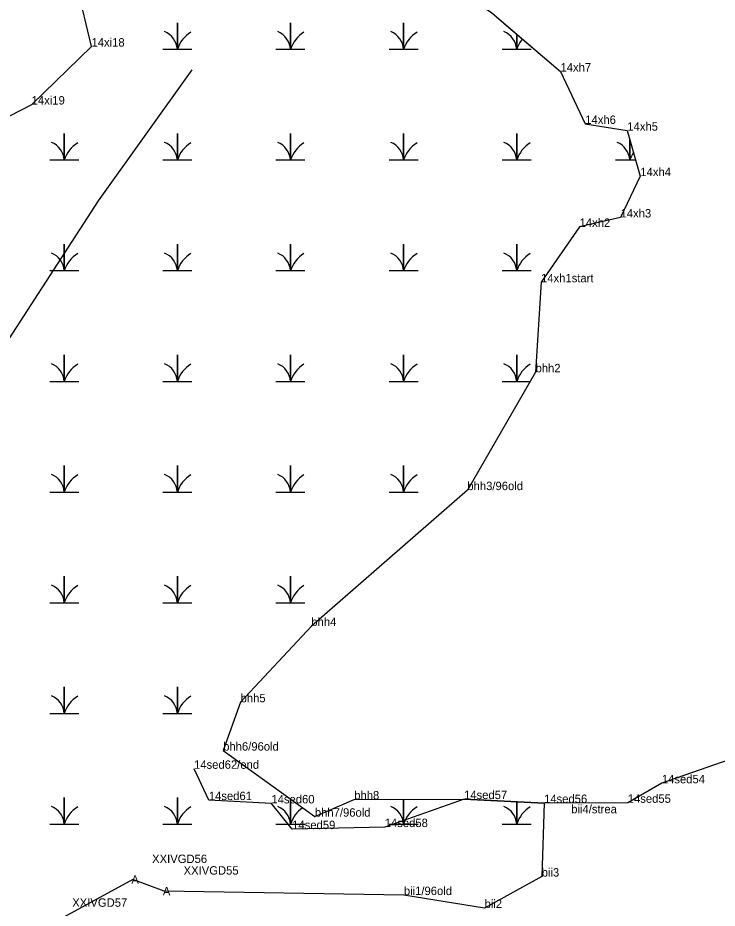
# Model space of a CAD drawing. Extents: x 2072529 to 2268796, y 436423 to 470406.
# Drawn here: x 2264396 to 2264811, y 442700 to 443229 of the extents above; entities that cross this region are included whole.
import ezdxf

# ---------------------------------------------------------------- set-up
doc = ezdxf.new("R2010")
doc.units = 0
for name, color, linetype in [('Exist Environmental Wetland Boundary Cogo Comment', 7, 'Continuous'), ('Exist Environmental Wetland Boundary Cogo Point CELL', 7, 'Continuous'), ('Exist Hydro Jurisdictional Stream or Body of Water NEU Mitigable Cogo Comment', 7, 'Continuous'), ('Old_Level_20', 7, 'Continuous'), ('Old_Level_52', 7, 'Continuous')]:
    doc.layers.add(name, color=color, linetype=linetype)

msp = doc.modelspace()

# ---------------------------------------------------------------- linework, layer by layer
at = {"layer": 'Exist Environmental Wetland Boundary Cogo Point CELL'}
for points in [[(2264481.79, 443210.57), (2264490.39, 443210.57), (2264490.39, 443226.35), (2264490.39, 443210.57), (2264498.99, 443210.57)], [(2264549.04, 443210.57), (2264557.64, 443210.57), (2264557.64, 443226.35), (2264557.64, 443210.57), (2264566.24, 443210.57)], [(2264616.29, 443210.57), (2264624.89, 443210.57), (2264624.89, 443226.35), (2264624.89, 443210.57), (2264633.49, 443210.57)], [(2264683.54, 443210.57), (2264692.14, 443210.57), (2264692.14, 443219.6)], [(2264692.14, 443219.6), (2264692.14, 443210.57), (2264700.74, 443210.57)], [(2264414.54, 443144.77), (2264423.14, 443144.77), (2264423.14, 443160.55), (2264423.14, 443144.77), (2264431.74, 443144.77)], [(2264481.79, 443144.77), (2264490.39, 443144.77), (2264490.39, 443160.55), (2264490.39, 443144.77), (2264498.99, 443144.77)], [(2264549.04, 443144.77), (2264557.64, 443144.77), (2264557.64, 443160.55), (2264557.64, 443144.77), (2264566.24, 443144.77)], [(2264616.29, 443144.77), (2264624.89, 443144.77), (2264624.89, 443160.55), (2264624.89, 443144.77), (2264633.49, 443144.77)], [(2264683.54, 443144.77), (2264692.14, 443144.77), (2264692.14, 443160.55), (2264692.14, 443144.77), (2264700.74, 443144.77)], [(2264750.79, 443144.77), (2264759.39, 443144.77), (2264759.39, 443156.97)], [(2264759.39, 443156.97), (2264759.39, 443144.77), (2264762.88, 443144.77)], [(2264414.54, 443078.97), (2264423.14, 443078.97), (2264423.14, 443094.75), (2264423.14, 443078.97), (2264431.74, 443078.97)], [(2264481.79, 443078.97), (2264490.39, 443078.97), (2264490.39, 443094.75), (2264490.39, 443078.97), (2264498.99, 443078.97)], [(2264549.04, 443078.97), (2264557.64, 443078.97), (2264557.64, 443094.75), (2264557.64, 443078.97), (2264566.24, 443078.97)], [(2264616.29, 443078.97), (2264624.89, 443078.97), (2264624.89, 443094.75), (2264624.89, 443078.97), (2264633.49, 443078.97)], [(2264683.54, 443078.97), (2264692.14, 443078.97), (2264692.14, 443094.75), (2264692.14, 443078.97), (2264700.74, 443078.97)], [(2264414.54, 443013.17), (2264423.14, 443013.17), (2264423.14, 443028.95), (2264423.14, 443013.17), (2264431.74, 443013.17)], [(2264481.79, 443013.17), (2264490.39, 443013.17), (2264490.39, 443028.95), (2264490.39, 443013.17), (2264498.99, 443013.17)], [(2264549.04, 443013.17), (2264557.64, 443013.17), (2264557.64, 443028.95), (2264557.64, 443013.17), (2264566.24, 443013.17)], [(2264616.29, 443013.17), (2264624.89, 443013.17), (2264624.89, 443028.95), (2264624.89, 443013.17), (2264633.49, 443013.17)], [(2264683.54, 443013.17), (2264692.14, 443013.17), (2264692.14, 443028.95), (2264692.14, 443013.17), (2264700.21, 443013.17)], [(2264414.54, 442947.37), (2264423.14, 442947.37), (2264423.14, 442963.15), (2264423.14, 442947.37), (2264431.74, 442947.37)], [(2264481.79, 442947.37), (2264490.39, 442947.37), (2264490.39, 442963.15), (2264490.39, 442947.37), (2264498.99, 442947.37)], [(2264549.04, 442947.37), (2264557.64, 442947.37), (2264557.64, 442963.15), (2264557.64, 442947.37), (2264566.24, 442947.37)], [(2264616.29, 442947.37), (2264624.89, 442947.37), (2264624.89, 442963.15), (2264624.89, 442947.37), (2264633.49, 442947.37)], [(2264414.54, 442881.57), (2264423.14, 442881.57), (2264423.14, 442897.35), (2264423.14, 442881.57), (2264431.74, 442881.57)], [(2264481.79, 442881.57), (2264490.39, 442881.57), (2264490.39, 442897.35), (2264490.39, 442881.57), (2264498.99, 442881.57)], [(2264549.04, 442881.57), (2264557.64, 442881.57), (2264557.64, 442897.35), (2264557.64, 442881.57), (2264566.24, 442881.57)], [(2264414.54, 442815.77), (2264423.14, 442815.77), (2264423.14, 442831.55), (2264423.14, 442815.77), (2264431.74, 442815.77)], [(2264481.79, 442815.77), (2264490.39, 442815.77), (2264490.39, 442831.55), (2264490.39, 442815.77), (2264498.99, 442815.77)], [(2264414.54, 442749.97), (2264423.14, 442749.97), (2264423.14, 442765.75), (2264423.14, 442749.97), (2264431.74, 442749.97)], [(2264481.79, 442749.97), (2264490.39, 442749.97), (2264490.39, 442765.75), (2264490.39, 442749.97), (2264498.99, 442749.97)], [(2264549.04, 442749.97), (2264557.64, 442749.97), (2264557.64, 442764.83)], [(2264557.64, 442764.83), (2264557.64, 442749.97), (2264566.24, 442749.97)], [(2264616.29, 442749.97), (2264624.89, 442749.97), (2264624.89, 442764.71)], [(2264624.89, 442764.71), (2264624.89, 442749.97), (2264633.49, 442749.97)], [(2264683.54, 442749.97), (2264692.14, 442749.97), (2264692.14, 442763.3)], [(2264692.14, 442763.3), (2264692.14, 442749.97), (2264700.74, 442749.97)]]:
    msp.add_lwpolyline(points, dxfattribs=at)
for centre, radius, start, end in [((2264478.12, 443209.68), 12.3, 4.1403, 67.535), ((2264508.63, 443204.51), 19.22, 122.1274, 161.6222), ((2264545.37, 443209.68), 12.3, 4.1403, 67.535), ((2264575.88, 443204.51), 19.22, 122.1274, 161.6222), ((2264612.62, 443209.68), 12.3, 4.1403, 67.535), ((2264643.13, 443204.51), 19.22, 122.1274, 161.6222), ((2264679.87, 443209.68), 12.3, 4.1403, 67.535), ((2264710.38, 443204.51), 19.22, 140.6165, 161.6222), ((2264410.87, 443143.88), 12.3, 4.1403, 67.535), ((2264441.38, 443138.71), 19.22, 122.1274, 161.6222), ((2264478.12, 443143.88), 12.3, 4.1403, 67.535), ((2264508.63, 443138.71), 19.22, 122.1274, 161.6222), ((2264545.37, 443143.88), 12.3, 4.1403, 67.535), ((2264575.88, 443138.71), 19.22, 122.1274, 161.6222), ((2264612.62, 443143.88), 12.3, 4.1403, 67.535), ((2264643.13, 443138.71), 19.22, 122.1274, 161.6222), ((2264679.87, 443143.88), 12.3, 4.1403, 67.535), ((2264710.38, 443138.71), 19.22, 122.1274, 161.6222), ((2264747.12, 443143.88), 12.3, 4.1403, 67.535), ((2264777.63, 443138.71), 19.22, 146.5823, 161.6222), ((2264410.87, 443078.08), 12.3, 4.1403, 67.535), ((2264478.12, 443078.08), 12.3, 4.1403, 67.535), ((2264545.37, 443078.08), 12.3, 4.1403, 67.535), ((2264612.62, 443078.08), 12.3, 4.1403, 67.535), ((2264679.87, 443078.08), 12.3, 4.1403, 67.535), ((2264441.38, 443072.91), 19.22, 122.1274, 161.6222), ((2264508.63, 443072.91), 19.22, 122.1274, 161.6222), ((2264575.88, 443072.91), 19.22, 122.1274, 161.6222), ((2264643.13, 443072.91), 19.22, 122.1274, 161.6222), ((2264710.38, 443072.91), 19.22, 122.1274, 161.6222), ((2264410.87, 443012.28), 12.3, 4.1403, 67.535), ((2264441.38, 443007.11), 19.22, 122.1274, 161.6222), ((2264478.12, 443012.28), 12.3, 4.1403, 67.535), ((2264508.63, 443007.11), 19.22, 122.1274, 161.6222), ((2264545.37, 443012.28), 12.3, 4.1403, 67.535), ((2264575.88, 443007.11), 19.22, 122.1274, 161.6222), ((2264612.62, 443012.28), 12.3, 4.1403, 67.535), ((2264643.13, 443007.11), 19.22, 122.1274, 161.6222), ((2264679.87, 443012.28), 12.3, 4.1403, 67.535), ((2264710.38, 443007.11), 19.22, 122.1274, 161.6222), ((2264410.87, 442946.48), 12.3, 4.1403, 67.535), ((2264441.38, 442941.31), 19.22, 122.1274, 161.6222), ((2264478.12, 442946.48), 12.3, 4.1403, 67.535), ((2264508.63, 442941.31), 19.22, 122.1274, 161.6222), ((2264545.37, 442946.48), 12.3, 4.1403, 67.535), ((2264575.88, 442941.31), 19.22, 122.1274, 161.6222), ((2264612.62, 442946.48), 12.3, 4.1403, 67.535), ((2264643.13, 442941.31), 19.22, 122.1274, 161.6222), ((2264410.87, 442880.68), 12.3, 4.1403, 67.535), ((2264441.38, 442875.51), 19.22, 122.1274, 161.6222), ((2264478.12, 442880.68), 12.3, 4.1403, 67.535), ((2264508.63, 442875.51), 19.22, 122.1274, 161.6222), ((2264545.37, 442880.68), 12.3, 4.1403, 67.535), ((2264575.88, 442875.51), 19.22, 122.1274, 161.6222), ((2264410.87, 442814.88), 12.3, 4.1403, 67.535), ((2264441.38, 442809.71), 19.22, 122.1274, 161.6222), ((2264478.12, 442814.88), 12.3, 4.1403, 67.535), ((2264508.63, 442809.71), 19.22, 122.1274, 161.6222), ((2264410.87, 442749.08), 12.3, 4.1403, 67.535), ((2264441.38, 442743.91), 19.22, 122.1274, 161.6222), ((2264478.12, 442749.08), 12.3, 4.1403, 67.535), ((2264508.63, 442743.91), 19.22, 122.1274, 161.6222), ((2264545.37, 442749.08), 12.3, 4.1403, 67.535), ((2264575.88, 442743.91), 19.22, 125.0508, 161.6222), ((2264612.62, 442749.08), 12.3, 4.1403, 67.535), ((2264643.13, 442743.91), 19.22, 122.1274, 161.6222), ((2264679.87, 442749.08), 12.3, 4.1403, 67.535), ((2264710.38, 442743.91), 19.22, 122.1274, 161.6222)]:
    msp.add_arc(centre, radius, start, end, dxfattribs=at)
at = {"layer": 'Old_Level_20'}
for p, q in [((2264439.35, 443212.19), (2264439.35, 443212.19)), ((2264718.18, 443197.36), (2264718.18, 443197.36)), ((2264403.79, 443177.74), (2264403.79, 443177.74)), ((2264732.9, 443166.21), (2264732.9, 443166.21)), ((2264757.9, 443162.2), (2264757.9, 443162.2)), ((2264765.63, 443135.17), (2264765.63, 443135.17)), ((2264753.88, 443110.59), (2264753.88, 443110.59)), ((2264729.53, 443105.02), (2264713.83, 443082.43)), ((2264729.53, 443105.02), (2264713.83, 443082.43)), ((2264729.53, 443105.02), (2264729.53, 443105.02)), ((2264729.53, 443105.02), (2264729.53, 443105.02)), ((2264729.53, 443105.02), (2264729.53, 443105.02)), ((2264706.61, 443072.05), (2264703.32, 443018.54)), ((2264706.61, 443072.05), (2264706.61, 443072.05)), ((2264703.32, 443018.54), (2264703.32, 443018.54)), ((2264703.32, 443018.54), (2264703.32, 443018.54)), ((2264703.32, 443018.54), (2264703.32, 443018.54)), ((2264662.81, 442948.51), (2264662.81, 442948.51)), ((2264570.06, 442867.71), (2264570.06, 442867.71)), ((2264527.99, 442822.39), (2264527.99, 442822.39)), ((2264517.63, 442793.64), (2264517.63, 442793.64)), ((2264500.33, 442782.84), (2264500.33, 442782.84)), ((2264778.41, 442774.22), (2264778.41, 442774.22)), ((2264509.1, 442764.24), (2264509.1, 442764.24)), ((2264546.3, 442762.27), (2264546.3, 442762.27)), ((2264595.55, 442764.62), (2264595.55, 442764.62)), ((2264660.84, 442764.83), (2264660.84, 442764.83)), ((2264660.84, 442764.83), (2264708.4, 442762.51)), ((2264660.84, 442764.83), (2264660.84, 442764.83)), ((2264660.84, 442764.83), (2264708.4, 442762.51)), ((2264660.84, 442764.83), (2264660.84, 442764.83)), ((2264708.4, 442762.51), (2264708.4, 442762.51)), ((2264758.15, 442762.63), (2264758.15, 442762.63)), ((2264724.06, 442756.4), (2264724.06, 442756.4)), ((2264572.14, 442754.39), (2264572.14, 442754.39)), ((2264558.65, 442746.99), (2264558.65, 442746.99)), ((2264613.67, 442748.2), (2264613.67, 442748.2)), ((2264707, 442718.77), (2264707, 442718.77)), ((2264625.06, 442707.78), (2264482.6, 442710.08)), ((2264625.06, 442707.78), (2264625.06, 442707.78)), ((2264625.06, 442707.78), (2264625.06, 442707.78)), ((2264625.06, 442707.78), (2264625.06, 442707.78)), ((2264673.03, 442700.08), (2264673.03, 442700.08))]:
    msp.add_line(p, q, dxfattribs=at)
for points in [[(2264223.31, 443170.74), (2264357.83, 443154.1), (2264403.79, 443177.74), (2264439.35, 443212.19), (2264430.87, 443248.17), (2264398.35, 443264.38), (2264370.42, 443270.46), (2264357.87, 443292.26), (2264333.71, 443322.37), (2264312.34, 443343.4), (2264304.56, 443368.55), (2264308.04, 443398.3), (2264300.86, 443421.03), (2264327.73, 443389.13), (2264364.33, 443371.38), (2264390.73, 443345.82), (2264428.47, 443333.26), (2264464.16, 443339.25), (2264504.52, 443332.09), (2264544.3, 443311.82), (2264566.12, 443299.38), (2264576.72, 443291.89)], [(2264576.72, 443291.89), (2264629.57, 443265.14), (2264677.27, 443232.29), (2264718.18, 443197.36), (2264732.9, 443166.21), (2264757.9, 443162.2), (2264765.63, 443135.17), (2264753.88, 443110.59), (2264729.53, 443105.02), (2264706.61, 443072.05)], [(2264684.77, 443225.89), (2264718.18, 443197.36), (2264732.9, 443166.21), (2264757.9, 443162.2), (2264765.63, 443135.17), (2264753.88, 443110.59), (2264729.53, 443105.02)], [(2264684.77, 443225.89), (2264718.18, 443197.36), (2264732.9, 443166.21), (2264757.9, 443162.2), (2264765.63, 443135.17), (2264753.88, 443110.59), (2264729.53, 443105.02)], [(2264713.83, 443082.43), (2264706.61, 443072.05), (2264703.32, 443018.54)], [(2264713.83, 443082.43), (2264706.61, 443072.05), (2264703.32, 443018.54)], [(2264703.32, 443018.54), (2264662.81, 442948.51), (2264570.06, 442867.71), (2264527.99, 442822.39), (2264517.63, 442793.64), (2264572.14, 442754.39), (2264595.55, 442764.62), (2264660.84, 442764.83)], [(2264703.32, 443018.54), (2264662.81, 442948.51), (2264570.06, 442867.71), (2264527.99, 442822.39), (2264517.63, 442793.64), (2264572.14, 442754.39), (2264595.55, 442764.62), (2264660.84, 442764.83)], [(2264708.4, 442762.51), (2264707, 442718.77), (2264673.03, 442700.08), (2264625.06, 442707.78)], [(2264708.4, 442762.51), (2264707, 442718.77), (2264673.03, 442700.08), (2264625.06, 442707.78)], [(2264482.6, 442710.08), (2264463.87, 442716.97), (2264416.41, 442690.98), (2264411.99, 442670.74), (2264404.35, 442642.44), (2264394.93, 442613.58), (2264355.12, 442625.18), (2264311.19, 442631.38), (2264256.71, 442628.32), (2264237.03, 442538.93), (2264188.47, 442538.55), (2264117.97, 442540.24), (2264079.97, 442475.21), (2264007.54, 442425.75), (2263930.27, 442373.75)]]:
    msp.add_lwpolyline(points, dxfattribs=at)
at = {"layer": 'Old_Level_52'}
for points in [[(2264498.91, 443198.38), (2264443.26, 443120.42), (2264356.45, 442986.77), (2264249.6, 442922.17), (2264209.53, 442888.76), (2264158.34, 442862.03), (2264051.49, 442786.29), (2263986.94, 442728.38), (2263946.87, 442708.33)], [(2264831.95, 442792.83), (2264778.41, 442774.22), (2264758.15, 442762.63), (2264708.4, 442762.51), (2264660.84, 442764.83), (2264613.67, 442748.2), (2264558.65, 442746.99), (2264546.3, 442762.27), (2264509.1, 442764.24), (2264500.33, 442782.84)]]:
    msp.add_lwpolyline(points, dxfattribs=at)

# ---------------------------------------------------------------- texts
at = {"layer": 'Exist Environmental Wetland Boundary Cogo Comment'}
for s, p in [('14xi18', (2264439.35, 443212.19)), ('14xh7', (2264718.18, 443197.36)), ('14xi19', (2264403.79, 443177.74)), ('14xh6', (2264732.9, 443166.21)), ('14xh5', (2264757.9, 443162.2)), ('14xh4', (2264765.63, 443135.17)), ('14xh3', (2264753.88, 443110.59)), ('14xh2', (2264729.53, 443105.02)), ('14xh1start', (2264706.61, 443072.05)), ('bhh2', (2264703.32, 443018.54)), ('bhh3/96old', (2264662.81, 442948.51)), ('bhh4', (2264570.06, 442867.71)), ('bhh5', (2264527.99, 442822.39)), ('bhh6/96old', (2264517.63, 442793.64)), ('bii4/strea', (2264724.55, 442756.4)), ('XXIVGD56 ', (2264475.38, 442726.82)), ('XXIVGD55 ', (2264494.11, 442719.92)), ('bii3', (2264707, 442718.77)), ('bii1/96old', (2264625.06, 442707.78)), ('XXIVGD57 ', (2264427.92, 442700.82)), ('bii2', (2264673.03, 442700.08))]:
    msp.add_text(s, height=5, dxfattribs=at).set_placement(p)
at = {"layer": 'Exist Hydro Jurisdictional Stream or Body of Water NEU Mitigable Cogo Comment'}
for s, p in [('14sed62/end', (2264500.33, 442782.84)), ('14sed54', (2264778.41, 442774.22)), ('14sed61', (2264509.1, 442764.24)), ('14sed60', (2264546.3, 442762.27)), ('bhh8', (2264595.55, 442764.62)), ('14sed57', (2264660.84, 442764.83)), ('14sed56', (2264708.4, 442762.51)), ('14sed55', (2264758.15, 442762.63)), ('bhh7/96old', (2264572.14, 442754.39)), ('14sed59', (2264558.65, 442746.99)), ('14sed58', (2264613.67, 442748.2))]:
    msp.add_text(s, height=5, dxfattribs=at).set_placement(p)
at = {"layer": 'Old_Level_20'}
for p in [(2264463.04, 442714.47), (2264481.77, 442707.58)]:
    msp.add_text('A', height=5, dxfattribs=at).set_placement(p)

doc.saveas('drawing.dxf')
